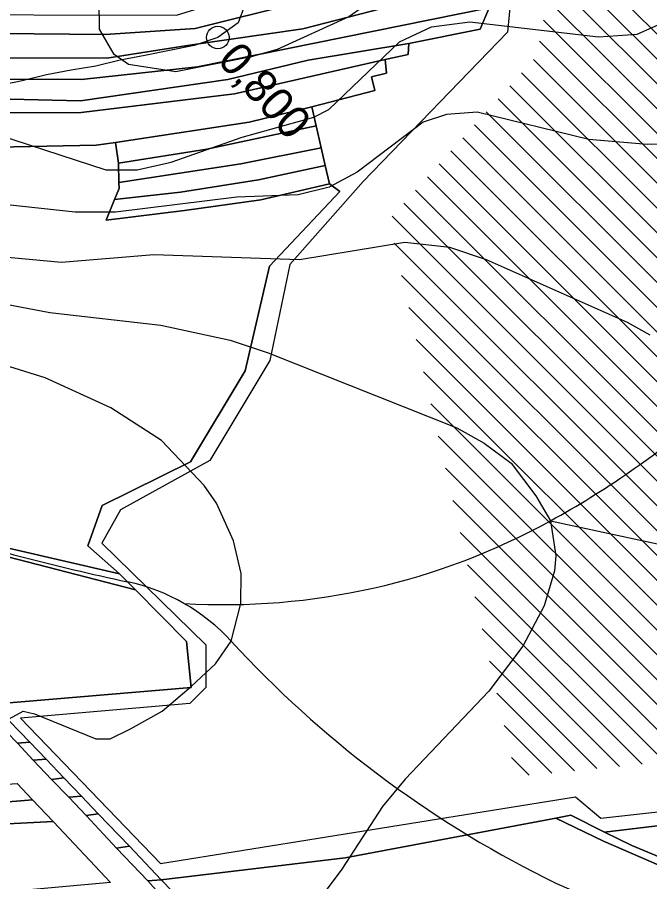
# Model space of a CAD drawing. Extents: x -510989 to -501240, y -1184665 to -1176089.
# Drawn here: x -510167 to -509914.8, y -1180568 to -1180223.2 of the extents above; entities that cross this region are included whole.
import ezdxf

# ---------------------------------------------------------------- set-up
doc = ezdxf.new("R2010")
doc.units = 0
for name, color, linetype in [('lesni_pozemek', 7, 'Continuous'), ('NAVRH_rozvodnice', 7, 'Continuous'), ('orna_puda', 7, 'Continuous'), ('ostatni_plocha_x_neplodna_puda', 7, 'Continuous'), ('ostatni_plocha_x_ostatni_komunikace', 7, 'Continuous'), ('ostatni_plocha_x_silnice', 7, 'Continuous'), ('STAV_erozne_ohrozene_plochy', 7, 'Continuous'), ('STAV_odtokove_linie', 7, 'Continuous'), ('STAV_systematicke_odvodneni', 7, 'Continuous'), ('trasovani_toku', 7, 'Continuous'), ('vrstevnice_01', 7, 'Continuous'), ('vrstevnice_02', 7, 'Continuous')]:
    doc.layers.add(name, color=color, linetype=linetype)

msp = doc.modelspace()

# ---------------------------------------------------------------- linework, layer by layer
at = {"layer": 'lesni_pozemek'}
for points in [[(-509976.43, -1180197.65), (-510054.98, -1180217.41), (-510096.09, -1180227.74), (-510131.92, -1180230.11), (-510217.22, -1180229.31), (-510299.64, -1180228.54), (-510373.63, -1180226.09), (-510439.3, -1180225.49), (-510490.8, -1180221.41), (-510490.29, -1180219.24), (-510490.19, -1180214.4), (-510435.87, -1180217.2), (-510375.54, -1180218.55), (-510304.61, -1180220.14), (-510275.47, -1180220.8), (-510217.56, -1180222.1), (-510103.44, -1180222.44), (-510077.18, -1180214.07), (-509976.21, -1180188.54)], [(-509976.21, -1180207.83), (-510053.14, -1180227.79), (-510097.37, -1180234.14), (-510131.29, -1180239.56), (-510208.41, -1180239.45), (-510289.34, -1180237.75), (-510369.43, -1180239.24), (-510441.97, -1180236.15), (-510493.25, -1180231.97), (-510490.8, -1180221.41), (-510439.3, -1180225.49), (-510373.63, -1180226.09), (-510299.64, -1180228.54), (-510217.22, -1180229.31), (-510131.92, -1180230.11), (-510096.09, -1180227.74), (-510054.98, -1180217.41), (-509976.43, -1180197.65)], [(-509978.83, -1180219.44), (-510095.15, -1180243.03), (-510141.46, -1180247.99), (-510208.48, -1180247.92), (-510292.16, -1180248.46), (-510345.34, -1180253.6), (-510401.71, -1180253.7), (-510442.19, -1180252.49), (-510496.95, -1180245.59), (-510493.25, -1180231.97), (-510441.97, -1180236.15), (-510369.43, -1180239.24), (-510289.34, -1180237.75), (-510208.41, -1180239.45), (-510131.29, -1180239.56), (-510097.37, -1180234.14), (-510053.14, -1180227.79), (-509976.21, -1180207.83)], [(-509982.33, -1180228.02), (-510010.82, -1180233.61), (-510050.96, -1180240.32), (-510082.98, -1180248.06), (-510141.78, -1180256.57), (-510209.33, -1180254.93), (-510290.12, -1180256.29), (-510338.24, -1180260), (-510400.79, -1180262.88), (-510445.12, -1180262.95), (-510499.99, -1180256), (-510498.92, -1180252.05), (-510496.95, -1180245.59), (-510442.19, -1180252.49), (-510401.71, -1180253.7), (-510345.34, -1180253.6), (-510292.16, -1180248.46), (-510208.48, -1180247.92), (-510141.46, -1180247.99), (-510095.15, -1180243.03), (-509978.83, -1180219.44)], [(-510011.1, -1180238), (-510020.32, -1180240.09), (-510080.31, -1180253.72), (-510141.54, -1180261.25), (-510222.72, -1180261.39), (-510287.42, -1180262.67), (-510344.9, -1180266.74), (-510397.95, -1180269.27), (-510446.13, -1180270.48), (-510501.79, -1180269.13), (-510503.79, -1180266.72), (-510499.99, -1180256), (-510445.12, -1180262.95), (-510400.79, -1180262.88), (-510338.24, -1180260), (-510290.12, -1180256.29), (-510209.33, -1180254.93), (-510141.78, -1180256.57), (-510082.98, -1180248.06), (-510050.96, -1180240.32), (-510010.82, -1180233.61)], [(-510019.77, -1180245.47), (-510025.75, -1180247), (-510024.37, -1180252.44), (-510049.58, -1180258.88), (-510074.58, -1180265.09), (-510127.81, -1180273.09), (-510135.55, -1180274.18), (-510175.03, -1180275.08), (-510222.23, -1180272.63), (-510293.37, -1180274.7), (-510350.62, -1180278.94), (-510426.62, -1180282.83), (-510482.39, -1180285.11), (-510495.43, -1180276.82), (-510501.79, -1180269.13), (-510446.13, -1180270.48), (-510397.95, -1180269.27), (-510344.9, -1180266.74), (-510287.42, -1180262.67), (-510222.72, -1180261.39), (-510141.54, -1180261.25), (-510080.31, -1180253.72), (-510020.32, -1180240.09)], [(-510206.37, -1180429.17), (-510119.82, -1180451.6), (-510099.57, -1180472.12), (-510097.6, -1180490.53), (-510176.58, -1180497.11), (-510184.61, -1180488.99), (-510192.28, -1180481.25), (-510205.4, -1180467.98), (-510219.84, -1180453.39), (-510228.97, -1180444.16), (-510232.45, -1180440.64), (-510237.08, -1180435.96), (-510248.27, -1180424.63)], [(-509812.99, -1180541.95), (-509739.42, -1180520), (-509769.58, -1180593.16), (-509777.22, -1180619.34), (-509786.94, -1180611.68), (-509795.39, -1180601.71), (-509804.94, -1180595.11), (-509813.79, -1180591.47), (-509819.81, -1180590.05), (-509845.28, -1180577.33), (-509864.98, -1180571.99), (-509893.19, -1180565.46), (-509921.95, -1180553.56), (-509932.82, -1180548.16), (-509893.97, -1180543.48), (-509878.28, -1180550.47), (-509867.93, -1180557.38)], [(-510255.35, -1180529.71), (-510229.61, -1180529.95), (-510219.51, -1180532.18), (-510167.05, -1180528.8), (-510160.9, -1180535.29), (-510215.82, -1180539.85), (-510234.83, -1180537.34), (-510276.18, -1180538.21), (-510373.8, -1180551.7), (-510407.35, -1180558.29), (-510444.93, -1180563.34), (-510470.98, -1180564.45), (-510509.19, -1180568.95), (-510573, -1180571.29), (-510571.05, -1180565.79), (-510515.53, -1180559.26), (-510492.12, -1180558.78), (-510436.99, -1180552.82), (-510370.7, -1180541.14), (-510363.18, -1180540.58), (-510332.67, -1180535.7), (-510298.78, -1180531.76)], [(-510234.83, -1180537.34), (-510215.82, -1180539.85), (-510160.9, -1180535.29), (-510152.75, -1180543.9), (-510214.88, -1180547.13), (-510242.5, -1180545.08), (-510293.38, -1180549.02), (-510399.37, -1180566.76), (-510461.47, -1180573.83), (-510575.39, -1180578.01), (-510573, -1180571.29), (-510509.19, -1180568.95), (-510470.98, -1180564.45), (-510444.93, -1180563.34), (-510407.35, -1180558.29), (-510373.8, -1180551.7), (-510276.18, -1180538.21)], [(-510152.62, -1180544.03), (-510129.87, -1180568.24), (-510224.25, -1180576.72), (-510247.51, -1180576.1), (-510305.3, -1180581.71), (-510364.33, -1180592.41), (-510397.11, -1180598.35), (-510423.3, -1180603.94), (-510461.65, -1180605.3), (-510514.83, -1180609.38), (-510552.64, -1180607.31), (-510576.69, -1180600.99), (-510578.33, -1180586.32), (-510575.39, -1180578.01), (-510461.47, -1180573.83), (-510399.37, -1180566.76), (-510293.38, -1180549.02), (-510242.5, -1180545.08), (-510214.88, -1180547.13), (-510152.75, -1180543.9)]]:
    msp.add_lwpolyline(points, close=True, dxfattribs=at)
for points in [[(-510175.03, -1180275.08), (-510135.55, -1180274.18), (-510127.81, -1180273.09), (-510126.65, -1180281.36), (-510126.48, -1180289.12), (-510126.43, -1180291.53), (-510128.18, -1180295.85), (-510131.52, -1180304.08), (-510100.3, -1180300.32), (-510069.89, -1180296.03), (-510042.47, -1180289.6), (-510038.39, -1180292.72), (-510066.42, -1180322.45), (-510076.07, -1180364.22), (-510097.96, -1180400.5), (-510133.15, -1180417.86), (-510138.85, -1180433.94), (-510126.22, -1180445.11), (-510207.99, -1180426.26)], [(-509862.58, -1180695.7), (-509972.79, -1180679.21), (-509982.76, -1180675.51), (-510000.96, -1180668.76), (-510006.56, -1180666.69), (-510015.53, -1180660.83), (-510023.76, -1180655.45), (-510031.57, -1180650.35), (-510036.56, -1180645.02), (-510041.34, -1180639.92), (-510047.13, -1180633.74), (-510054.17, -1180626.23), (-510065.49, -1180614.16), (-510077.08, -1180601.79), (-510085.34, -1180592.98), (-510093.61, -1180584.16), (-510101.19, -1180576.08), (-510105.15, -1180571.85), (-510109.56, -1180567.15), (-510036.28, -1180558.37), (-509952.16, -1180542.58), (-509933.25, -1180551.83), (-509896.13, -1180567.82)]]:
    msp.add_lwpolyline(points, dxfattribs=at)
at = {"layer": 'NAVRH_rozvodnice'}
for centre, radius, start, end in [((-510133.02, -1180099.69), 370.29, 298.8563, 310.323), ((-510084.33, -1180188.04), 269.41, 266.556, 298.8563), ((-509910.04, -1179454.86), 1016.07, 252.94785, 257.90018), ((-510139.46, -1180525.04), 78.43, 42.5554, 77.9002), ((-509762.71, -1180179.15), 433.02, 222.5554, 243.421), ((-509865.75, -1180385.09), 202.75, 243.421, 264.808)]:
    msp.add_arc(centre, radius, start, end, dxfattribs=at)
at = {"layer": 'orna_puda'}
for points in [[(-510176.58, -1180497.11), (-510097.6, -1180490.53), (-510099.57, -1180472.12), (-510119.82, -1180451.6), (-510126.22, -1180445.11), (-510138.85, -1180433.94), (-510133.15, -1180417.86), (-510097.96, -1180400.5), (-510076.07, -1180364.22), (-510066.42, -1180322.45), (-510038.39, -1180292.72), (-510042.47, -1180289.6), (-510044.17, -1180282.27), (-510045.78, -1180275.32), (-510047.82, -1180266.49), (-510049.58, -1180258.88), (-510024.37, -1180252.44), (-510025.75, -1180247), (-510019.77, -1180245.47), (-510020.32, -1180240.09), (-510011.1, -1180238), (-510010.82, -1180233.61), (-509982.33, -1180228.02), (-509978.83, -1180219.44)], [(-509893.97, -1180543.48), (-509932.82, -1180548.16), (-509946.28, -1180541.47), (-509952.16, -1180542.58), (-510036.28, -1180558.37), (-510109.56, -1180567.15), (-510122.31, -1180553.83), (-510134.69, -1180540.89), (-510141.39, -1180533.88), (-510148.39, -1180526.57), (-510155.53, -1180519.11), (-510162.05, -1180512.29), (-510170.09, -1180503.89)]]:
    msp.add_lwpolyline(points, dxfattribs=at)
at = {"layer": 'ostatni_plocha_x_neplodna_puda'}
for points in [[(-510049.58, -1180258.88), (-510047.82, -1180266.49), (-510091.44, -1180275.85), (-510126.65, -1180281.36), (-510127.81, -1180273.09), (-510074.58, -1180265.09)], [(-510045.78, -1180275.32), (-510077.86, -1180281.7), (-510126.48, -1180289.12), (-510126.65, -1180281.36), (-510091.44, -1180275.85), (-510047.82, -1180266.49)], [(-510045.78, -1180275.32), (-510044.17, -1180282.27), (-510070.85, -1180288.02), (-510101.94, -1180292.95), (-510128.18, -1180295.85), (-510126.43, -1180291.53), (-510126.48, -1180289.12), (-510077.86, -1180281.7)], [(-510070.85, -1180288.02), (-510044.17, -1180282.27), (-510042.47, -1180289.6), (-510069.89, -1180296.03), (-510100.3, -1180300.32), (-510131.52, -1180304.08), (-510128.18, -1180295.85), (-510101.94, -1180292.95)]]:
    msp.add_lwpolyline(points, close=True, dxfattribs=at)
at = {"layer": 'ostatni_plocha_x_ostatni_komunikace'}
for points in [[(-510251.35, -1180421.52), (-510207.99, -1180426.26), (-510126.22, -1180445.11), (-510119.82, -1180451.6), (-510206.37, -1180429.17), (-510248.27, -1180424.63)], [(-509952.16, -1180542.58), (-509946.28, -1180541.47), (-509932.82, -1180548.16), (-509921.95, -1180553.56), (-509893.19, -1180565.46), (-509864.98, -1180571.99), (-509845.28, -1180577.33), (-509819.81, -1180590.05), (-509813.79, -1180591.47), (-509804.94, -1180595.11), (-509795.39, -1180601.71), (-509786.94, -1180611.68), (-509777.22, -1180619.34), (-509778.16, -1180622.56), (-509786.79, -1180615.24), (-509797.64, -1180602.69), (-509809.8, -1180596.02), (-509820.72, -1180592.79), (-509845.52, -1180580.81), (-509896.13, -1180567.82), (-509933.25, -1180551.83)]]:
    msp.add_lwpolyline(points, close=True, dxfattribs=at)
at = {"layer": 'ostatni_plocha_x_silnice'}
for points in [[(-510175.23, -1180504.16), (-510170.09, -1180503.89), (-510162.05, -1180512.29), (-510166.96, -1180512.7)], [(-510166.96, -1180512.7), (-510162.05, -1180512.29), (-510155.53, -1180519.11), (-510160.73, -1180519.45)], [(-510160.73, -1180519.45), (-510155.53, -1180519.11), (-510148.39, -1180526.57), (-510153.32, -1180527.13)], [(-510153.32, -1180527.13), (-510148.39, -1180526.57), (-510141.39, -1180533.88), (-510146.4, -1180534.3)], [(-510146.4, -1180534.3), (-510141.39, -1180533.88), (-510134.69, -1180540.89), (-510139.51, -1180541.52)], [(-510139.51, -1180541.52), (-510134.69, -1180540.89), (-510122.31, -1180553.83), (-510127.37, -1180554.52)], [(-510127.37, -1180554.52), (-510122.31, -1180553.83), (-510109.56, -1180567.15), (-510115, -1180567.67)], [(-510115, -1180567.67), (-510109.56, -1180567.15), (-510105.15, -1180571.85), (-510110.54, -1180572.53)]]:
    msp.add_lwpolyline(points, close=True, dxfattribs=at)
for points in [[(-510175.23, -1180504.16), (-510166.96, -1180512.7), (-510160.73, -1180519.45), (-510153.32, -1180527.13), (-510146.4, -1180534.3), (-510139.51, -1180541.52), (-510127.37, -1180554.52), (-510115, -1180567.67), (-510110.54, -1180572.53)], [(-510129.87, -1180568.24), (-510152.62, -1180544.03), (-510152.75, -1180543.9), (-510160.9, -1180535.29), (-510167.05, -1180528.8)]]:
    msp.add_lwpolyline(points, dxfattribs=at)
at = {"layer": 'STAV_erozne_ohrozene_plochy'}
for p, q in [((-509951.08, -1180190.79), (-509723.79, -1180418.08)), ((-509952.59, -1180199.18), (-509726.57, -1180425.2)), ((-509954.11, -1180207.56), (-509729.35, -1180432.32)), ((-509955.63, -1180215.94), (-509732.14, -1180439.43)), ((-509957.15, -1180224.32), (-509734.92, -1180446.55)), ((-509958.67, -1180232.7), (-509737.7, -1180453.66)), ((-509961.16, -1180240.11), (-509740.49, -1180460.78)), ((-509965.86, -1180245.31), (-509743.27, -1180467.9)), ((-509970.56, -1180250.51), (-509746.05, -1180475.01)), ((-509975.25, -1180255.71), (-509748.84, -1180482.13)), ((-509979.95, -1180260.91), (-509751.62, -1180489.25)), ((-509984.65, -1180266.11), (-509754.4, -1180496.36)), ((-509989.35, -1180271.31), (-509757.19, -1180503.48)), ((-509994.05, -1180276.51), (-509759.97, -1180510.59)), ((-509998.75, -1180281.71), (-509768.13, -1180512.34)), ((-510003.45, -1180286.91), (-509776.29, -1180514.07)), ((-510008.15, -1180292.11), (-509784.45, -1180515.81)), ((-510012.85, -1180297.31), (-509792.61, -1180517.55)), ((-510017.55, -1180302.51), (-509800.77, -1180519.29)), ((-510016.66, -1180313.3), (-509808.93, -1180521.03)), ((-510013.73, -1180326.13), (-509817.09, -1180522.77)), ((-510010.81, -1180338.95), (-509825.25, -1180524.51)), ((-510007.89, -1180351.77), (-509833.41, -1180526.25)), ((-510004.97, -1180364.59), (-509841.57, -1180527.99)), ((-510002.04, -1180377.42), (-509849.73, -1180529.73)), ((-509999.12, -1180390.24), (-509859.97, -1180529.39)), ((-509996.2, -1180403.06), (-509875.61, -1180523.65)), ((-509993.27, -1180415.88), (-509890.76, -1180518.4)), ((-509990.35, -1180428.7), (-509899.77, -1180519.29)), ((-509987.43, -1180441.53), (-509908.77, -1180520.18)), ((-509984.51, -1180454.35), (-509917.78, -1180521.07)), ((-509981.58, -1180467.17), (-509926.79, -1180521.97)), ((-509978.66, -1180479.99), (-509935.8, -1180522.86)), ((-509975.74, -1180492.82), (-509944.8, -1180523.75)), ((-509972.82, -1180505.64), (-509953.81, -1180524.64)), ((-509969.89, -1180518.46), (-509962.82, -1180525.53))]:
    msp.add_line(p, q, dxfattribs=at)
at = {"layer": 'STAV_odtokove_linie'}
msp.add_line((-509954.31, -1180424), (-509731.41, -1180472), dxfattribs=at)
at = {"layer": 'STAV_systematicke_odvodneni'}
for p, q in [((-509963.57, -1180150.38), (-509971.55, -1180229.15)), ((-509971.55, -1180229.15), (-510029, -1180288.76)), ((-510029, -1180288.76), (-510058.26, -1180321.75)), ((-510058.26, -1180321.75), (-510066.24, -1180360.07)), ((-510066.24, -1180360.07), (-510090.18, -1180399.99)), ((-510090.18, -1180399.99), (-510125.82, -1180419.68)), ((-510125.82, -1180419.68), (-510133.27, -1180432.98)), ((-510133.27, -1180432.98), (-510091.77, -1180473.43)), ((-510091.77, -1180473.43), (-510091.77, -1180490.46)), ((-510091.77, -1180490.46), (-510098.16, -1180496.85)), ((-510098.16, -1180496.85), (-510165.72, -1180502.7)), ((-510165.72, -1180502.7), (-510109.86, -1180560.71)), ((-510109.86, -1180560.71), (-509944.41, -1180534.1)), ((-509944.41, -1180534.1), (-509934.31, -1180542.62)), ((-509934.31, -1180542.62), (-509891.22, -1180537.83))]:
    msp.add_line(p, q, dxfattribs=at)
at = {"layer": 'trasovani_toku'}
for p, q in [((-510075.41, -1180216.04), (-510078.94, -1180225.39)), ((-510078.94, -1180225.39), (-510086.99, -1180231.32)), ((-510096.5, -1180234.43), (-510106.28, -1180236.49)), ((-510086.99, -1180231.32), (-510096.5, -1180234.43)), ((-510106.28, -1180236.49), (-510116.08, -1180238.48)), ((-510125.91, -1180240.31), (-510135.62, -1180242.71)), ((-510116.08, -1180238.48), (-510125.91, -1180240.31)), ((-510145.48, -1180244.35), (-510155.32, -1180246.16)), ((-510135.62, -1180242.71), (-510145.48, -1180244.35)), ((-510155.32, -1180246.16), (-510165.01, -1180248.62)), ((-510165.01, -1180248.62), (-510174.83, -1180250.5))]:
    msp.add_line(p, q, dxfattribs=at)
msp.add_circle((-510086.99, -1180231.32), 4.5, dxfattribs=at)
at = {"layer": 'vrstevnice_01'}
for points in [[(-510181.09, -1180268), (-510131.69, -1180284), (-510119.19, -1180284), (-510105.69, -1180281), (-510077.31, -1180271), (-510048.69, -1180263), (-510042.81, -1180260), (-510014.5, -1180233), (-510001.81, -1180227), (-509986.5, -1180225), (-509935.19, -1180231), (-509919.81, -1180230), (-509906.41, -1180224)], [(-509914.59, -1180350), (-509923.59, -1180345), (-509979.81, -1180320), (-509994.5, -1180315), (-510012.5, -1180313), (-510054.5, -1180320), (-510112.5, -1180318), (-510149.31, -1180321), (-510182.41, -1180318)], [(-510170.31, -1180503), (-510164.69, -1180500), (-510160.19, -1180501), (-510135.69, -1180511), (-510130, -1180511), (-510121.91, -1180507), (-510109.19, -1180500), (-510097.5, -1180490), (-510088, -1180481), (-510081.69, -1180472), (-510077.91, -1180457), (-510077.69, -1180445), (-510080.81, -1180432), (-510087.59, -1180417), (-510092.5, -1180410), (-510109.5, -1180392), (-510129.69, -1180379), (-510155.91, -1180367), (-510226.91, -1180345)]]:
    msp.add_lwpolyline(points, dxfattribs=at)
at = {"layer": 'vrstevnice_02'}
for points in [[(-509893.69, -1180161), (-509915.19, -1180175), (-509935.59, -1180184), (-509966.41, -1180188), (-509982.19, -1180192), (-510006.19, -1180203), (-510034.81, -1180223), (-510063.41, -1180236), (-510073.69, -1180239), (-510103.81, -1180245), (-510122.59, -1180242), (-510128.41, -1180238), (-510134.19, -1180228), (-510134.31, -1180217), (-510130.5, -1180198), (-510120.19, -1180172), (-510115.59, -1180156), (-510104.41, -1180090), (-510103.19, -1180063), (-510106.31, -1180026)], [(-509884.19, -1180273), (-509915.81, -1180274), (-509939, -1180272), (-509983.59, -1180261), (-509995.81, -1180262), (-510005.19, -1180265), (-510031.41, -1180285), (-510042.59, -1180291), (-510055, -1180294), (-510079.5, -1180295), (-510127.81, -1180301), (-510143.91, -1180301), (-510171.09, -1180298)], [(-510279.5, -1180317), (-510154.09, -1180341), (-510109.69, -1180346), (-510082.09, -1180352), (-510067, -1180357), (-509991.69, -1180387), (-509980.81, -1180393), (-509970.09, -1180401), (-509960.19, -1180414), (-509954.31, -1180424), (-509952.19, -1180438), (-509952.69, -1180444), (-509956.91, -1180458), (-509965.41, -1180474), (-509979, -1180492), (-510012.31, -1180527), (-510021.41, -1180538), (-510037.5, -1180563), (-510045.81, -1180574)]]:
    msp.add_lwpolyline(points, dxfattribs=at)

# ---------------------------------------------------------------- texts
at = {"layer": 'trasovani_toku'}
msp.add_text('0,800', height=13, rotation=312.0372, dxfattribs=at).set_placement((-510087.64, -1180240.59))

doc.saveas('drawing.dxf')
